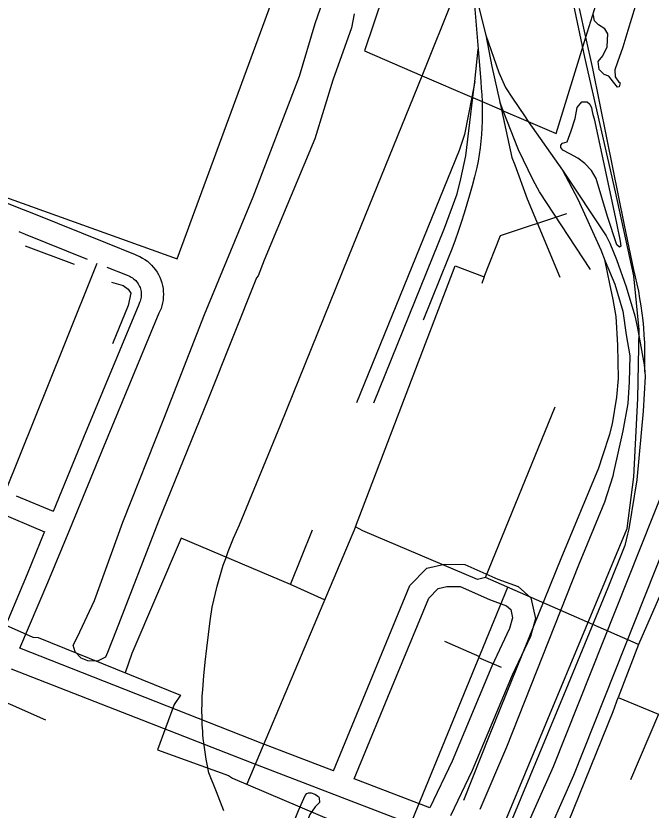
# Model space of a CAD drawing. Extents: x 3567028 to 3605064, y 510945 to 536587.
# Drawn here: x 3590726 to 3591586, y 519280 to 520355 of the extents above; entities that cross this region are included whole.
import ezdxf

# ---------------------------------------------------------------- set-up
doc = ezdxf.new("R2010")
doc.units = 0
for name, color, linetype in [('V-RAIL-TRAK', 7, 'Continuous'), ('V-ROAD-CNTR', 7, 'Continuous'), ('V-SITE-OTLN', 7, 'Continuous'), ('V-TOPO-SHOR', 7, 'Continuous'), ('V-UTIL-LINE', 7, 'Continuous')]:
    doc.layers.add(name, color=color, linetype=linetype)

msp = doc.modelspace()

# ---------------------------------------------------------------- linework, layer by layer
at = {"layer": 'V-RAIL-TRAK'}
for p, q in [((3591347.5, 520266.4), (3591343.4, 520245.2)), ((3591386, 520226.8), (3591381.4, 520238.6))]:
    msp.add_line(p, q, dxfattribs=at)
for points in [[(3591276.3, 520274.1), (3591279.1, 520280.9), (3591317.2, 520376.6), (3591320, 520384.6), (3591322.7, 520392.6), (3591325.1, 520400.7), (3591327.4, 520408.9), (3591329.4, 520417.1), (3591331.3, 520425.4), (3591332.9, 520433.7), (3591334.4, 520442), (3591335.6, 520450.4), (3591336.7, 520458.8), (3591337.6, 520467.2), (3591338.2, 520475.7), (3591338.6, 520484.1)], [(3591343, 520419.7), (3591353, 520366.5), (3591362.5, 520329), (3591370.3, 520286.4), (3591381, 520240.5), (3591381.4, 520238.6), (3591383.7, 520227.8)], [(3591345.9, 520386.2), (3591351.9, 520310), (3591355.4, 520266.4), (3591356.2, 520257.4), (3591356.9, 520248.4), (3591357.4, 520239.4)], [(3591497.9, 520326.2), (3591489.1, 520364.9)], [(3591362.5, 520329), (3591379.9, 520278.6), (3591388.8, 520258.4), (3591398.3, 520243.9), (3591414.6, 520219.8), (3591419.8, 520212.3)], [(3591577.5, 519873.3), (3591577.7, 519883.2), (3591577.8, 519893.2), (3591577.7, 519903.2), (3591577.4, 519913.2), (3591576.8, 519923.1), (3591576.1, 519933.1), (3591575.1, 519943), (3591574, 519952.9), (3591572.6, 519962.8), (3591571, 519972.6), (3591569.3, 519982.4), (3591567.3, 519992.2), (3591565.1, 520001.9), (3591562.7, 520011.6), (3591550.1, 520071.7), (3591526, 520190), (3591507, 520284.1), (3591497.9, 520326.2)], [(3591344.9, 520244.6), (3591347.5, 520266.4), (3591351.9, 520310)], [(3591013.7, 519630.2), (3591017.3, 519639.3), (3591021.1, 519648.4), (3591025, 519657.3), (3591029.1, 519666.2), (3591084.6, 519801.1), (3591177.1, 520030.1), (3591276.3, 520274.1)], [(3591343.4, 520245.2), (3591333.5, 520194.7), (3591326.2, 520172.9), (3591187.2, 519831.4)], [(3591210.8, 519831.4), (3591306.6, 520067.6), (3591323.4, 520114.1), (3591328.4, 520134.8), (3591335.2, 520165.6), (3591344.9, 520244.6)], [(3591357.4, 520239.4), (3591357.5, 520212.4), (3591357.1, 520203.4), (3591356.5, 520194.5), (3591355.6, 520185.5), (3591354.6, 520176.5), (3591353.4, 520167.6), (3591351.9, 520158.7), (3591350.3, 520149.9), (3591347.2, 520137.4), (3591344, 520125), (3591340.5, 520112.6), (3591336.9, 520100.2), (3591333.2, 520087.9), (3591329.2, 520075.7), (3591325.1, 520063.5), (3591320.7, 520051.4), (3591316.3, 520039.3), (3591311.6, 520027.3), (3591277.4, 519943.3)], [(3591383.7, 520227.8), (3591397.7, 520163.3), (3591401.6, 520153.7), (3591418.4, 520107.3), (3591462.6, 520001.4)], [(3591504.1, 520012.1), (3591435.2, 520116.8), (3591426.3, 520133), (3591406.7, 520173.9), (3591386, 520226.8)], [(3591419.8, 520212.3), (3591466, 520146.4), (3591486.7, 520107.2), (3591518.1, 520038.4), (3591523.7, 520023.2), (3591537.1, 519991.9), (3591547.7, 519955.5), (3591552.2, 519923.6), (3591557.2, 519895), (3591556.6, 519859.8), (3591554.4, 519830.6), (3591547.6, 519793.7), (3591535.3, 519737.1), (3591534.2, 519732.1), (3591523, 519696.8), (3591487.7, 519611.7), (3591390.2, 519365.4), (3591354.3, 519280.9)], [(3591466, 520146.4), (3591525.3, 520057.4), (3591530.4, 520047.3), (3591539.3, 520025.5), (3591552.2, 519988.5), (3591563.9, 519949.3), (3591567.8, 519932.5), (3591572.3, 519907.9), (3591576.8, 519882.7), (3591577.5, 519873.3), (3591577.9, 519867), (3591575.1, 519820), (3591566.7, 519727.1), (3591556, 519661), (3591554.3, 519653.7), (3591550.4, 519638.6), (3591527.4, 519580.9), (3591470.8, 519443.2), (3591385.6, 519237.8)], [(3591332.5, 519293.8), (3591367.2, 519381.1), (3591464.2, 519620.7), (3591515.1, 519743.3), (3591520.8, 519760.1), (3591530.3, 519789.2), (3591533.6, 519803.2), (3591539.8, 519839), (3591542.1, 519864.2), (3591541, 519909.6), (3591538.7, 519948.2), (3591534.8, 519971.2), (3591530.4, 519992.5), (3591523.7, 520023.2)], [(3591008, 519279.5), (3590997.9, 519305.2), (3590987.6, 519330.9), (3590985.6, 519340.1), (3590983.9, 519349.4), (3590982.4, 519358.7), (3590981.1, 519368.1), (3590980, 519377.4), (3590979.6, 519382), (3590979.2, 519386.8), (3590978.6, 519396.3), (3590978.3, 519405.7), (3590978.2, 519415.1), (3590978.3, 519424.6), (3590978.6, 519434), (3590979.2, 519443.4), (3590980.8, 519462.1), (3590982.6, 519480.7), (3590984.6, 519499.3), (3590986.9, 519517.8), (3590989.4, 519536.3), (3590992.2, 519554.8), (3590994.2, 519564.4), (3590996.4, 519574), (3590998.8, 519583.5), (3591001.4, 519593), (3591004.2, 519602.4), (3591007.1, 519611.7), (3591010.3, 519621), (3591013.7, 519630.2)]]:
    msp.add_lwpolyline(points, dxfattribs=at)
at = {"layer": 'V-ROAD-CNTR'}
for points in [[(3591909.8, 520486.3), (3591781.4, 520140), (3591605.4, 519721), (3591453.4, 519338.9), (3591407.5, 519235.6)], [(3590037.7, 516849.8), (3590093.7, 516866.7), (3590173.7, 516911.7), (3590242.5, 516949.7), (3590319.8, 517007.9), (3590429.4, 517103.9), (3590517.3, 517212.7), (3590587.5, 517303.4), (3590639.9, 517409), (3590682, 517545.1), (3590817.3, 517900.9), (3590846.9, 517975.6), (3591001.8, 518326.9), (3591388.2, 519263.3), (3591553.5, 519661.6), (3591562.7, 519731.5), (3591568.1, 519837.3), (3591569.8, 519930.2), (3591562.8, 520003.4), (3591537.7, 520117), (3591496.4, 520299.2), (3591473.1, 520410.8)], [(3590555, 520166.6), (3590728.3, 520096.3), (3590750, 520087.5), (3590847.6, 520048.2), (3590887.7, 520032.1), (3590890.7, 520030.9), (3590894.3, 520029.3), (3590897.8, 520027.4), (3590901.1, 520025.3), (3590904.3, 520023), (3590907.3, 520020.4), (3590910.1, 520017.7), (3590912.8, 520014.7), (3590915.2, 520011.6), (3590917.4, 520008.3), (3590919.4, 520004.9), (3590921.1, 520001.4), (3590922.6, 519997.7), (3590923.8, 519994), (3590924.8, 519990.1), (3590925.5, 519986.2), (3590925.9, 519982.3), (3590926.1, 519978.4), (3590925.9, 519974.4), (3590925.6, 519970.5), (3590924.9, 519966.6), (3590924, 519962.8), (3590922.8, 519959), (3590921.4, 519955.3), (3590920, 519952.6), (3590845.6, 519773), (3590798.7, 519659.4), (3590769.3, 519588), (3590731.4, 519498.9)], [(3591805.7, 520120.3), (3591633.1, 519709.7), (3591481, 519327.3), (3591435.3, 519224.1)], [(3590730.5, 520063.1), (3590738.8, 520059.7), (3590823, 520025.8)], [(3590712.3, 519711.6), (3590791.6, 519909.2), (3590836.4, 520020.4)], [(3590849.6, 520015.1), (3590876.8, 520004.1), (3590879.2, 520003.2), (3590880.9, 520002.4), (3590882.6, 520001.5), (3590884.2, 520000.5), (3590885.7, 519999.4), (3590887.1, 519998.2), (3590888.5, 519996.9), (3590889.7, 519995.5), (3590890.9, 519994), (3590891.9, 519992.4), (3590892.9, 519990.8), (3590893.7, 519989.1), (3590894.4, 519987.4), (3590895, 519985.6), (3590895.4, 519983.8), (3590895.8, 519981.9), (3590896, 519980.1), (3590896, 519978.2), (3590896, 519976.3), (3590895.8, 519974.5), (3590895.5, 519972.6), (3590895.1, 519970.8), (3590894.5, 519969), (3590893.8, 519967.3), (3590892.6, 519964.7), (3590817.9, 519784.5), (3590776.6, 519684.6)], [(3590765.3, 519657.2), (3590741.6, 519599.6), (3590703.6, 519510.2), (3590352, 519654.4), (3590167, 519729), (3589999.3, 519797.6)], [(3590426, 519795.9), (3590584.5, 519731.6), (3590658.5, 519701.6), (3590701, 519683.9), (3590765.3, 519657)], [(3590726.6, 519705.7), (3590776.7, 519684.7)], [(3591228.1, 519507.6), (3591259.6, 519584.2), (3591282.7, 519607.6), (3591306.4, 519613.1), (3591334.1, 519612.8), (3591378.8, 519593), (3591406.1, 519582.8), (3591423.5, 519567.6), (3591429.5, 519539.4), (3591422.8, 519515.4), (3591398, 519463.1), (3591344.1, 519334), (3591314.7, 519272.7)], [(3591184.3, 519322.8), (3591241.5, 519461.5), (3591285.1, 519567.3), (3591298, 519580.3), (3591309.6, 519583), (3591327.6, 519582.8), (3591367.4, 519565.3), (3591390.4, 519556.6), (3591396.3, 519551.6), (3591398.6, 519540.4), (3591394.6, 519525.9), (3591370.6, 519475.3), (3591316.8, 519346.3), (3591286.6, 519283.5)], [(3591156.3, 519333.5), (3591228.1, 519507.6)], [(3591156.3, 519333.5), (3591058.5, 519371.1), (3590731.6, 519499.3)], [(3591865.7, 519013.8), (3591718.7, 519074.9), (3591345.7, 519228.6), (3591047.4, 519343.3), (3590720.6, 519470.8)], [(3591286.6, 519283.5), (3591184.3, 519322.8)]]:
    msp.add_lwpolyline(points, dxfattribs=at)
at = {"layer": 'V-SITE-OTLN'}
for points in [[(3591248.6, 520458), (3591198.4, 520307.6), (3591276.3, 520274.1), (3591343.4, 520245.2), (3591344.9, 520244.6), (3591357.4, 520239.4), (3591383.7, 520227.8), (3591386, 520226.8), (3591419.8, 520212.3), (3591457.4, 520196.1), (3591497.9, 520326.2), (3591585.8, 520608.3)], [(3590478.2, 520193.7), (3590944.8, 520026.5), (3591117.7, 520497.1)]]:
    msp.add_lwpolyline(points, dxfattribs=at)
at = {"layer": 'V-TOPO-SHOR'}
msp.add_line((3590739.1, 520043.9), (3590805.3, 520019.1), dxfattribs=at)
for points in [[(3591051.8, 520000.5), (3590986.2, 519835.5), (3590919.5, 519671.1), (3590862.3, 519523.2), (3590850.5, 519493.7), (3590847.5, 519487.2), (3590836.9, 519481.9), (3590823.9, 519482.5), (3590814.5, 519486), (3590806.8, 519494.3), (3590803.9, 519503.7), (3590809.8, 519514.9), (3590832.8, 519563.8), (3590871.2, 519669.9), (3590926.7, 519809.6), (3590981.6, 519951.1), (3591047.7, 520110.2), (3591110.3, 520273.4), (3591131.6, 520344.8), (3591142.2, 520376)], [(3591564.7, 520367.7), (3591554.7, 520335.4), (3591547.6, 520312.6), (3591540.6, 520292.6), (3591537.1, 520282.1), (3591537.6, 520272.7), (3591542.3, 520265.6), (3591544.1, 520264.5), (3591542.9, 520259.2), (3591540.6, 520258.6), (3591535.3, 520265.6), (3591528.8, 520273.3), (3591522.4, 520275.6), (3591515.9, 520282.7), (3591514.2, 520293.2), (3591520.6, 520300.9), (3591526.5, 520313.2), (3591527.7, 520330.8), (3591523.6, 520337.8), (3591514.8, 520343.1), (3591509.5, 520348.4), (3591507.8, 520357.8)], [(3591184, 520357.7), (3591180.5, 520338.8), (3591155.1, 520268.1), (3591130.9, 520188.5), (3591099, 520111.9), (3591062.4, 520024.7), (3591054.1, 520003.5), (3591051.8, 520000.5)], [(3591508.9, 520215.8), (3591527.6, 520129.6), (3591539.3, 520074.4), (3591544, 520050.4), (3591545.1, 520043.3), (3591543.4, 520042.2), (3591539.9, 520045.1), (3591527, 520083.8), (3591511.8, 520134.9), (3591505.3, 520146), (3591496.5, 520155.4), (3591487.1, 520162.4), (3591476, 520168.3), (3591466.6, 520173.6), (3591463.7, 520177.1), (3591463.7, 520180.1), (3591466, 520183), (3591472.5, 520184.7), (3591477.8, 520199.4), (3591483.1, 520216.4), (3591486, 520231.1), (3591492.5, 520238.7), (3591499.5, 520238.7), (3591503, 520235.8), (3591505.4, 520230.5), (3591506.5, 520225.8), (3591507.1, 520221.7), (3591508.9, 520215.8)], [(3590855.6, 519994.9), (3590871.4, 519990.1), (3590878.3, 519985.2), (3590881.8, 519979.7), (3590878.3, 519963.2), (3590856.9, 519911.5)], [(3591117.9, 519299.9), (3591120.3, 519302.9), (3591122.6, 519303.5), (3591126.2, 519303.5), (3591130.9, 519301.7), (3591135.7, 519298.7), (3591136.8, 519297), (3591137.4, 519290.4), (3591131.5, 519284.5), (3591124.4, 519274.5), (3591101.3, 519215.9), (3591082.3, 519160.3), (3591076.4, 519152.6), (3591072.8, 519154.9), (3591068.7, 519158.5), (3591064.6, 519164.4), (3591064.6, 519173.3), (3591085.9, 519222.4), (3591109, 519279.8), (3591116.1, 519295.8), (3591117.9, 519299.9)]]:
    msp.add_lwpolyline(points, dxfattribs=at)
at = {"layer": 'V-UTIL-LINE'}
for p, q in [((3591185.8, 519663.7), (3591039, 519315.2)), ((3591306.6, 519509.1), (3591353.6, 519488.1)), ((3591569.1, 519504.4), (3591541.7, 519432.9)), ((3591383.4, 519473.4), (3591352.8, 519486.2))]:
    msp.add_line(p, q, dxfattribs=at)
for points in [[(3591360.2, 520001.8), (3591382.2, 520058), (3591472.1, 520087.5)], [(3591362, 519595), (3591351.1, 519592.3), (3591196.1, 519658.2), (3591185.8, 519663.7), (3591321.1, 520016.9), (3591360.2, 520001.8), (3591356.8, 519992.9)], [(3591630.3, 519644.9), (3591569.1, 519504.4), (3591362, 519595), (3591456.1, 519826.1)], [(3590767, 519401.8), (3590627.1, 519463.6), (3590631.9, 519476), (3590638.1, 519484.9), (3590695.8, 519617.9), (3590590.2, 519663.2)], [(3591144.2, 519564.9), (3591098.2, 519585.6), (3591127.8, 519659.6)], [(3591098.2, 519585.6), (3590950.1, 519648.1), (3590883.5, 519492.4), (3590874.1, 519466.2)], [(3591247.3, 519226.6), (3591255.5, 519248.6), (3591392, 519581.9)], [(3590711.7, 519530.8), (3590749.4, 519514.3), (3590756.3, 519513.7), (3590949, 519436), (3590940.8, 519423), (3590918.1, 519362), (3591014.1, 519326.9), (3591019.6, 519323.5), (3591247.3, 519226.6), (3591270.6, 519219.8), (3591508.6, 519121.5), (3591527.1, 519182.6), (3591529.9, 519190.1), (3591545.7, 519232.6), (3591474.4, 519264.2), (3591534.8, 519413.7), (3591541.7, 519432.9), (3591595.9, 519410.3), (3591558.1, 519321.1)]]:
    msp.add_lwpolyline(points, dxfattribs=at)

doc.saveas('drawing.dxf')
